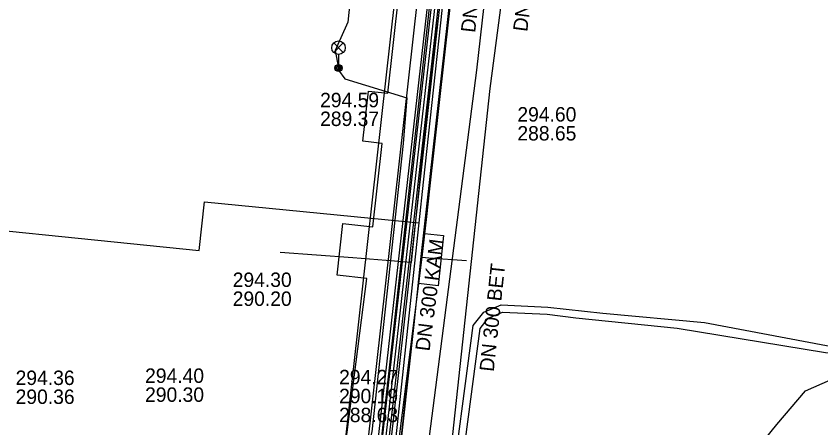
# Model space of a CAD drawing. Extents: x -595540 to -593988, y -1160850 to -1159202.
# Drawn here: x -594180.02 to -594135.38, y -1159928.43 to -1159905.6 of the extents above; entities that cross this region are included whole.
import ezdxf

# ---------------------------------------------------------------- set-up
doc = ezdxf.new("R2010")
doc.units = 0
for name, color, linetype in [('BVK-DESTOVA_popisy', 7, 'Continuous'), ('BVK-DESTOVA_trasa sítě', 7, 'Continuous'), ('BVK-SPLASKOVA_popisy', 7, 'Continuous'), ('BVK-SPLASKOVA_trasa sítě', 7, 'Continuous'), ('BVK-VODOVOD_trasa sítě', 7, 'Continuous'), ('BVK-VODOVOD_trasa zrušené sítě', 7, 'Continuous'), ('CETIN_kabel podzemní', 7, 'Continuous'), ('DSP-NN-TEPLARNY_kabel', 7, 'Continuous'), ('EON-NN_kabel', 7, 'Continuous'), ('PODA_kabel optický', 7, 'Continuous'), ('TEPLARNY-ELEKTRO_kabel', 7, 'Continuous'), ('TEPLARNY-HORKOVODY_trasa sítě', 7, 'Continuous'), ('TEPLARNY-HORKOVODY_trasa sítě obvodem', 7, 'Continuous'), ('TEPLARNY-TEPLOVODY_trasa sítě', 7, 'Continuous'), ('TSB_kabel VO', 7, 'Continuous'), ('TSB_kolektor', 7, 'Continuous'), ('TSB_lampy VO', 7, 'Continuous')]:
    doc.layers.add(name, color=color, linetype=linetype)

msp = doc.modelspace()

# ---------------------------------------------------------------- linework, layer by layer
at = {"layer": 'BVK-DESTOVA_popisy'}
for p, q in [((-594152.212, -1159911.57), (-594152.212, -1159911.57)), ((-594168.003, -1159920.739), (-594168.003, -1159920.739)), ((-594172.864, -1159926.057), (-594172.864, -1159926.057)), ((-594162.101, -1159926.658), (-594162.101, -1159926.658))]:
    msp.add_line(p, q, dxfattribs=at)
at = {"layer": 'BVK-DESTOVA_trasa sítě'}
for p, q in [((-594151.366, -1159891.497), (-594153.745, -1159909.614)), ((-594153.745, -1159909.614), (-594156.124, -1159931.767))]:
    msp.add_line(p, q, dxfattribs=at)
at = {"layer": 'BVK-SPLASKOVA_popisy'}
msp.add_line((-594163.155, -1159909.853), (-594163.155, -1159909.853), dxfattribs=at)
at = {"layer": 'BVK-SPLASKOVA_trasa sítě'}
msp.add_line((-594154.478, -1159908.589), (-594157.615, -1159932.878), dxfattribs=at)
msp.add_lwpolyline([(-594152.404, -1159890.314), (-594152.425, -1159890.495), (-594154.478, -1159908.589)], dxfattribs=at)
at = {"layer": 'BVK-VODOVOD_trasa sítě'}
for points in [[(-594161.087, -1159947.49), (-594160.97, -1159946.39), (-594160.43, -1159945.05), (-594160.09, -1159942.03), (-594159.63, -1159938.11), (-594159.29, -1159934.98), (-594158.65, -1159929.04), (-594157.91, -1159922.32), (-594157.5, -1159918.96), (-594157.23, -1159916.71), (-594156.58, -1159910.75), (-594155.9, -1159904.81)], [(-594157.5, -1159918.96), (-594157.12, -1159919), (-594155.03, -1159919.15)]]:
    msp.add_lwpolyline(points, dxfattribs=at)
at = {"layer": 'BVK-VODOVOD_trasa zrušené sítě'}
msp.add_lwpolyline([(-594161.14, -1159947.98), (-594160.07, -1159941.95), (-594157.94, -1159922.69), (-594157.55, -1159918.92), (-594155.26, -1159898.55), (-594153.13, -1159879.71), (-594152.36, -1159872.8), (-594147.81, -1159832.31), (-594147.52, -1159829.72), (-594146.06, -1159816.68), (-594145.74, -1159812.36), (-594147.22, -1159812.15), (-594156.58, -1159811.23), (-594154.85, -1159796.08), (-594150.58, -1159758.06), (-594141.28, -1159759.12), (-594139.57, -1159759.24), (-594139.59, -1159758.16)], dxfattribs=at)
at = {"layer": 'CETIN_kabel podzemní'}
for points in [[(-594152.41, -1159868.57), (-594157.43, -1159914.8)], [(-594157.43, -1159914.8), (-594157.68, -1159917.06)], [(-594188.012, -1159916.742), (-594169.865, -1159918.596), (-594169.562, -1159915.903), (-594157.68, -1159917.06)], [(-594157.68, -1159917.06), (-594161.15, -1159949.38)]]:
    msp.add_lwpolyline(points, dxfattribs=at)
at = {"layer": 'DSP-NN-TEPLARNY_kabel'}
for points in [[(-594152.342, -1159823.238), (-594147.796, -1159823.764), (-594154.452, -1159882.943), (-594161.21, -1159882.153), (-594161.622, -1159885.785), (-594154.882, -1159886.52), (-594161.92, -1159948.334), (-594209.712, -1159943.216), (-594210.3, -1159948.709), (-594211.898, -1159948.525), (-594211.236, -1159943.024), (-594274.667, -1159936.195), (-594274.793, -1159937.547), (-594306.327, -1159934.533), (-594306.928, -1159939.417), (-594308.641, -1159939.246), (-594308.135, -1159934.325), (-594361.774, -1159929.186), (-594355.406, -1159878.038), (-594361.147, -1159877.436), (-594360.905, -1159875.284), (-594355.144, -1159875.976), (-594346.247, -1159801.403), (-594351.186, -1159800.81)], [(-594351.159, -1159800.612), (-594346.024, -1159801.228), (-594354.969, -1159876.199), (-594360.729, -1159875.506), (-594360.925, -1159877.258), (-594355.183, -1159877.86), (-594361.55, -1159929.006), (-594307.915, -1159934.145), (-594308.422, -1159939.067), (-594307.102, -1159939.199), (-594306.502, -1159934.316), (-594274.974, -1159937.329), (-594274.848, -1159935.974), (-594211.013, -1159942.847), (-594211.675, -1159948.349), (-594210.478, -1159948.487), (-594209.89, -1159942.996), (-594162.096, -1159948.114), (-594155.104, -1159886.697), (-594161.844, -1159885.962), (-594161.386, -1159881.931), (-594154.628, -1159882.721), (-594148.017, -1159823.939), (-594152.368, -1159823.436)], [(-594154.661, -1159886.343), (-594161.72, -1159948.35), (-594140.435, -1159950.701), (-594146.813, -1160005.945), (-594150.786, -1160005.494), (-594151.049, -1160008.056), (-594147.124, -1160008.486), (-594151.009, -1160042.289), (-594021.811, -1160056.764), (-594021.213, -1160051.456), (-594016.643, -1160051.97), (-594017.241, -1160057.278), (-593990.841, -1160060.245)], [(-593990.841, -1160060.044), (-594017.02, -1160057.101), (-594016.422, -1160051.793), (-594021.39, -1160051.235), (-594021.988, -1160056.543), (-594150.788, -1160042.112), (-594146.902, -1160008.309), (-594150.83, -1160007.879), (-594150.608, -1160005.716), (-594146.637, -1160006.166), (-594140.213, -1159950.525), (-594161.499, -1159948.173), (-594154.44, -1159886.166)]]:
    msp.add_lwpolyline(points, dxfattribs=at)
at = {"layer": 'EON-NN_kabel'}
for points in [[(-594181.147, -1159933.932), (-594171.824, -1159934.645), (-594162.57, -1159936.159), (-594158.51, -1159936.602), (-594156.695, -1159936.768), (-594156.332, -1159936.517), (-594156.218, -1159936.095), (-594156.014, -1159932.954), (-594154.659, -1159922.759), (-594154.077, -1159922.02), (-594153.104, -1159921.605), (-594150.521, -1159921.732), (-594147.472, -1159922.073), (-594141.839, -1159922.585), (-594135.066, -1159923.858), (-594129.627, -1159924.537), (-594127.927, -1159924.814), (-594127.508, -1159924.931), (-594127.145, -1159925.462), (-594126.696, -1159927.364), (-594126.971, -1159928.166), (-594127.45, -1159928.321), (-594129.759, -1159928.091)], [(-594181.183, -1159934.426), (-594171.838, -1159935.25), (-594169.609, -1159935.769), (-594162.635, -1159936.671), (-594158.494, -1159936.896), (-594156.587, -1159937.18), (-594155.984, -1159936.763), (-594155.821, -1159936.161), (-594155.616, -1159932.993), (-594154.277, -1159922.92), (-594153.826, -1159922.348), (-594153.032, -1159922.009), (-594150.553, -1159922.131), (-594148.971, -1159922.323), (-594143.355, -1159922.894), (-594135.128, -1159924.253), (-594129.684, -1159924.933), (-594128.013, -1159925.205), (-594127.756, -1159925.277), (-594127.517, -1159925.626), (-594127.112, -1159927.344), (-594127.284, -1159927.847), (-594127.494, -1159927.915), (-594129.704, -1159927.695)], [(-594144.297, -1159936.194), (-594144.231, -1159935.081), (-594142.831, -1159933.493), (-594140.624, -1159931.705), (-594137.82, -1159928.246), (-594136.233, -1159926.363), (-594134.84, -1159925.762), (-594133.063, -1159925.887), (-594131.502, -1159926.074), (-594129.817, -1159926.433), (-594129.572, -1159927.063), (-594129.597, -1159927.241), (-594129.641, -1159927.248)]]:
    msp.add_lwpolyline(points, dxfattribs=at)
at = {"layer": 'PODA_kabel optický'}
msp.add_lwpolyline([(-594162.29, -1159951.89), (-594154.652, -1159883.147)], dxfattribs=at)
at = {"layer": 'TEPLARNY-ELEKTRO_kabel'}
for points in [[(-594152.342, -1159823.238), (-594147.796, -1159823.764), (-594154.452, -1159882.943), (-594161.21, -1159882.153), (-594161.622, -1159885.785), (-594154.882, -1159886.52), (-594161.92, -1159948.334), (-594209.712, -1159943.216), (-594210.3, -1159948.709), (-594211.898, -1159948.525), (-594211.236, -1159943.024), (-594274.667, -1159936.195), (-594274.793, -1159937.547), (-594306.327, -1159934.533), (-594306.928, -1159939.417), (-594308.641, -1159939.246), (-594308.135, -1159934.325), (-594361.774, -1159929.186), (-594355.406, -1159878.038), (-594361.147, -1159877.436), (-594360.905, -1159875.284), (-594355.144, -1159875.976), (-594346.247, -1159801.403), (-594351.186, -1159800.81)], [(-594351.159, -1159800.612), (-594346.024, -1159801.228), (-594354.969, -1159876.199), (-594360.729, -1159875.506), (-594360.925, -1159877.258), (-594355.183, -1159877.86), (-594361.55, -1159929.006), (-594307.915, -1159934.145), (-594308.422, -1159939.067), (-594307.102, -1159939.199), (-594306.502, -1159934.316), (-594274.974, -1159937.329), (-594274.848, -1159935.974), (-594211.013, -1159942.847), (-594211.675, -1159948.349), (-594210.478, -1159948.487), (-594209.89, -1159942.996), (-594162.096, -1159948.114), (-594155.104, -1159886.697), (-594161.844, -1159885.962), (-594161.386, -1159881.931), (-594154.628, -1159882.721), (-594148.017, -1159823.939), (-594152.368, -1159823.436)], [(-594154.661, -1159886.343), (-594161.72, -1159948.35), (-594140.435, -1159950.701), (-594146.813, -1160005.945), (-594150.786, -1160005.494), (-594151.049, -1160008.056), (-594147.124, -1160008.486), (-594151.009, -1160042.289), (-594021.811, -1160056.764), (-594021.213, -1160051.456), (-594016.643, -1160051.97), (-594017.241, -1160057.278), (-593990.841, -1160060.245)], [(-593990.841, -1160060.044), (-594017.02, -1160057.101), (-594016.422, -1160051.793), (-594021.39, -1160051.235), (-594021.988, -1160056.543), (-594150.788, -1160042.112), (-594146.902, -1160008.309), (-594150.83, -1160007.879), (-594150.608, -1160005.716), (-594146.637, -1160006.166), (-594140.213, -1159950.525), (-594161.499, -1159948.173), (-594154.44, -1159886.166)]]:
    msp.add_lwpolyline(points, dxfattribs=at)
at = {"layer": 'TEPLARNY-HORKOVODY_trasa sítě'}
msp.add_line((-594162.829, -1159949.869), (-594155.716, -1159886.637), dxfattribs=at)
at = {"layer": 'TEPLARNY-HORKOVODY_trasa sítě obvodem'}
for p, q in [((-594154.278, -1159885.037), (-594161.449, -1159948.785)), ((-594163.931, -1159948.48), (-594157.154, -1159888.236))]:
    msp.add_line(p, q, dxfattribs=at)
at = {"layer": 'TEPLARNY-TEPLOVODY_trasa sítě'}
msp.add_line((-594161.345, -1159919.008), (-594165.373, -1159918.697), dxfattribs=at)
msp.add_lwpolyline([(-594156.24, -1159901.459), (-594157.416, -1159912.679), (-594158.106, -1159919.258), (-594161.345, -1159919.008)], dxfattribs=at)
at = {"layer": 'TSB_kabel VO'}
msp.add_lwpolyline([(-594160.69, -1159896.98), (-594161.62, -1159905.94), (-594162.32, -1159907.5), (-594162.137, -1159908.478), (-594162.13, -1159908.59), (-594161.78, -1159909.07), (-594158.35, -1159910.14), (-594158.54, -1159912.67), (-594160.28, -1159928.65), (-594160.945, -1159931.279), (-594160.71, -1159931.423)], dxfattribs=at)
at = {"layer": 'TSB_kolektor'}
msp.add_lwpolyline([(-594154.95, -1159896.02), (-594157.37, -1159917.65), (-594156.303, -1159917.769), (-594156.614, -1159920.552), (-594157.703, -1159920.43), (-594160.198, -1159940.167), (-594163.131, -1159940.205), (-594160.57, -1159920.149), (-594162.217, -1159919.965), (-594161.897, -1159917.103), (-594160.227, -1159917.29), (-594159.709, -1159912.659), (-594160.776, -1159912.539), (-594160.464, -1159909.757), (-594159.397, -1159909.876), (-594157.249, -1159890.691)], dxfattribs=at)
at = {"layer": 'TSB_lampy VO'}
for p, q in [((-594162.402, -1159907.618), (-594161.872, -1159907.088)), ((-594162.402, -1159907.088), (-594161.872, -1159907.618)), ((-594162.402, -1159907.618), (-594161.872, -1159907.088)), ((-594162.402, -1159907.088), (-594161.872, -1159907.618)), ((-594162.137, -1159907.728), (-594162.137, -1159908.478)), ((-594162.137, -1159907.728), (-594162.137, -1159908.478))]:
    msp.add_line(p, q, dxfattribs=at)
for centre, radius in [((-594162.137, -1159907.353), 0.375), ((-594162.137, -1159907.353), 0.375), ((-594162.137, -1159908.478), 0.2), ((-594162.137, -1159908.478), 0.2), ((-594162.137, -1159908.478), 0.145), ((-594162.137, -1159908.478), 0.145), ((-594162.137, -1159908.478), 0.0876), ((-594162.137, -1159908.478), 0.0876)]:
    msp.add_circle(centre, radius, dxfattribs=at)

# ---------------------------------------------------------------- texts
at = {"layer": 'BVK-DESTOVA_popisy'}
for rotation, p in [(82.5059, (-594151.667, -1159906.495)), (83.881, (-594153.525, -1159925.335))]:
    msp.add_text('DN 300 BET', height=0.8, rotation=rotation, dxfattribs=at).set_placement(p)
for s, p in [('294.60', (-594152.212, -1159911.445)), ('288.65', (-594152.212, -1159912.495)), ('294.30', (-594168.003, -1159920.614)), ('290.20', (-594168.003, -1159921.664)), ('294.36', (-594180.045, -1159926.048)), ('294.40', (-594172.864, -1159925.932)), ('294.27', (-594162.101, -1159926.008)), ('290.36', (-594180.045, -1159927.098)), ('290.30', (-594172.864, -1159926.982)), ('290.19', (-594162.101, -1159927.058)), ('288.63', (-594162.101, -1159928.108))]:
    msp.add_text(s, height=0.8, dxfattribs=at).set_placement(p)
at = {"layer": 'BVK-SPLASKOVA_popisy'}
for rotation, p in [(83.5372, (-594154.557, -1159906.546)), (82.6205, (-594157.087, -1159924.204))]:
    msp.add_text('DN 300 KAM', height=0.8, rotation=rotation, dxfattribs=at).set_placement(p)
for s, p in [('294.59', (-594163.155, -1159910.653)), ('289.37', (-594163.155, -1159911.693))]:
    msp.add_text(s, height=0.8, dxfattribs=at).set_placement(p)

doc.saveas('drawing.dxf')
